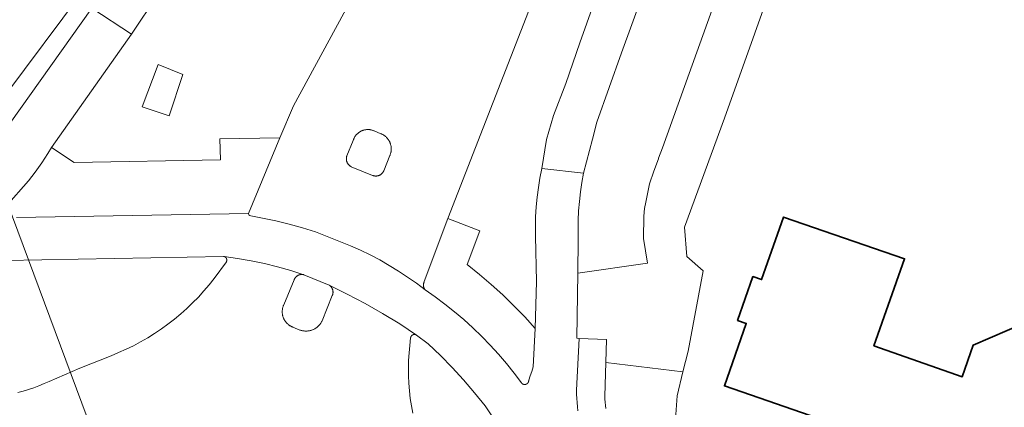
# Model space of a CAD drawing. Header units: metres. Extents: x 149984 to 156489, y 469398 to 478068.
# Tile 279 of 656: x 153608 to 153667, y 472523 to 472547. Entities that reach past the tile are written whole.
import ezdxf

# ---------------------------------------------------------------- set-up
doc = ezdxf.new("R2010")
doc.units = ezdxf.units.M
doc.header["$LTSCALE"] = 0.75
for name, color, linetype, lineweight in [('B-WE-GR-BEPLANTING_CULTUUR_HEESTERS-GV', 252, 'Continuous', 18), ('B-WE-KW-KUNSTWERK_DUIKER-G', 6, 'Continuous', 18), ('B-WE-OG-BEBOUWING-GV', 6, 'Continuous', 35), ('B-WE-OG-TERREIN_BEGROEID-GV', 252, 'Continuous', 18), ('B-WE-OG-TERREIN_ERF-GV', 252, 'Continuous', 18), ('B-WE-OG-TERREIN_OEVER-GV', 252, 'Continuous', 18), ('B-WE-VH-GESLOTENVERHARDING_ASFALT-GV', 252, 'Continuous', 18), ('B-WE-VH-GESLOTENVERHARDING_BETON-GV', 252, 'Continuous', 18), ('B-WE-VH-OPENVERHARDING_TEGEL-GV', 252, 'Continuous', 18)]:
    doc.layers.add(name, color=color, linetype=linetype, lineweight=lineweight)

msp = doc.modelspace()

# ---------------------------------------------------------------- linework, layer by layer
at = {"layer": 'B-WE-GR-BEPLANTING_CULTUUR_HEESTERS-GV', "flags": 128}
for points in [[(153650.37, 472550.41), (153647.829, 472543.336), (153646.24, 472538.91), (153646.001, 472538.289), (153645.993, 472538.268), (153645.71, 472537.53), (153645.45, 472536.78), (153645.243, 472535.685), (153645.17, 472535.3), (153645.12, 472534.85), (153645.107, 472533.521), (153645.343, 472532.044), (153641.179, 472531.448), (153641.126, 472527.579), (153641.268, 472527.558), (153642.896, 472527.509), (153642.856, 472526.131), (153647.453, 472525.589), (153647.76, 472526.82), (153648.66, 472531.601), (153647.686, 472532.437), (153647.551, 472534.195), (153649.921, 472540.687), (153666.499, 472587.068)], [(153646.964, 472522.22), (153647.097, 472524.157), (153647.453, 472525.589), (153642.856, 472526.131), (153642.799, 472524.138), (153642.805, 472523.954), (153642.817, 472523.769), (153642.835, 472523.586), (153642.86, 472523.403)]]:
    msp.add_lwpolyline(points, dxfattribs=at)
at = {"layer": 'B-WE-KW-KUNSTWERK_DUIKER-G', "flags": 128}
msp.add_lwpolyline([(153603.988, 472544.188), (153628.798, 472477.649)], dxfattribs=at)
at = {"layer": 'B-WE-OG-BEBOUWING-GV', "flags": 128}
msp.add_lwpolyline([(153658.827, 472527.132), (153660.662, 472532.316), (153653.45, 472534.796), (153652.14, 472531.07), (153651.62, 472531.249), (153650.705, 472528.646), (153651.225, 472528.467), (153649.918, 472524.746), (153656.063, 472522.632), (153655.621, 472521.369), (153662.239, 472519.092), (153675.657, 472525.568), (153677.969, 472532.184), (153671.827, 472534.278), (153669.662, 472527.927), (153667.793, 472528.484), (153664.754, 472527.175), (153664.093, 472525.288)], close=True, dxfattribs=at)
at = {"layer": 'B-WE-OG-TERREIN_BEGROEID-GV', "flags": 128}
for points in [[(153649.059, 472574.744), (153633.44, 472534.706), (153635.346, 472533.974), (153634.593, 472531.961), (153635.319, 472531.385), (153636.026, 472530.785), (153636.713, 472530.163), (153637.38, 472529.52), (153638.026, 472528.856), (153638.651, 472528.171), (153638.724, 472530.962), (153638.662, 472533.656), (153638.658, 472534.236), (153638.674, 472534.815), (153638.709, 472535.394), (153638.763, 472535.971), (153638.837, 472536.546), (153638.929, 472537.118), (153639.041, 472537.687), (153639.32, 472539.41), (153639.73, 472540.83), (153640.47, 472542.75), (153641.31, 472545.16), (153647.39, 472562.25)], [(153617.72, 472550.37), (153614.584, 472545.671), (153609.821, 472538.941), (153611.166, 472538.037), (153619.89, 472538.209), (153619.856, 472539.457), (153623.436, 472539.499), (153624.243, 472541.415), (153632.863, 472557.287)], [(153645.8, 472550.08), (153643.78, 472544.56), (153642.32, 472540.45), (153642.06, 472539.42), (153641.522, 472537.41), (153641.423, 472536.851), (153641.342, 472536.29), (153641.279, 472535.726), (153641.234, 472535.161), (153641.207, 472534.594), (153641.198, 472534.027), (153641.207, 472533.46), (153641.179, 472531.45), (153641.179, 472531.448), (153645.343, 472532.044), (153645.107, 472533.521), (153645.12, 472534.85), (153645.17, 472535.3), (153645.243, 472535.685), (153645.45, 472536.78), (153645.71, 472537.53), (153645.993, 472538.268), (153646.001, 472538.289), (153646.24, 472538.91), (153647.829, 472543.336), (153650.37, 472550.41)], [(153611.615, 472548.134), (153607.094, 472542.089), (153604.581, 472541.913), (153603.945, 472539.703), (153606.637, 472539.614), (153607.333, 472540.359), (153612.234, 472547.234)], [(153607.817, 472524.346), (153608.136, 472524.431), (153608.453, 472524.528), (153608.766, 472524.635), (153609.075, 472524.752), (153609.38, 472524.88), (153609.681, 472525.017), (153611.519, 472525.801), (153613.375, 472526.544), (153613.825, 472526.726), (153614.269, 472526.924), (153614.705, 472527.137), (153615.134, 472527.365), (153615.555, 472527.607), (153615.967, 472527.864), (153616.37, 472528.134), (153616.764, 472528.419), (153617.148, 472528.717), (153617.521, 472529.028), (153617.883, 472529.351), (153618.234, 472529.687), (153618.573, 472530.035), (153618.899, 472530.394), (153619.214, 472530.764), (153619.515, 472531.145), (153620.245, 472532.137), (153620.248, 472532.144), (153620.252, 472532.15), (153620.254, 472532.157), (153620.257, 472532.164), (153620.259, 472532.171), (153620.262, 472532.179), (153620.264, 472532.186), (153620.265, 472532.193), (153620.267, 472532.2), (153620.268, 472532.208), (153620.269, 472532.215), (153620.269, 472532.223), (153620.27, 472532.23), (153620.27, 472532.238), (153620.27, 472532.245), (153620.269, 472532.252), (153620.269, 472532.26), (153620.268, 472532.267), (153620.266, 472532.275), (153620.265, 472532.282), (153620.263, 472532.289), (153620.261, 472532.296), (153620.259, 472532.304), (153620.257, 472532.311), (153620.254, 472532.318), (153620.251, 472532.324), (153620.248, 472532.331), (153620.245, 472532.338), (153620.241, 472532.344), (153620.237, 472532.351), (153620.233, 472532.357), (153620.229, 472532.363), (153620.224, 472532.369), (153620.219, 472532.375), (153620.215, 472532.381), (153620.209, 472532.386), (153620.204, 472532.391), (153620.199, 472532.396), (153620.193, 472532.401), (153620.187, 472532.406), (153620.181, 472532.41), (153620.175, 472532.415), (153620.169, 472532.419), (153620.162, 472532.423), (153620.156, 472532.426), (153620.149, 472532.43), (153620.142, 472532.433), (153620.136, 472532.436), (153620.129, 472532.438), (153620.122, 472532.441), (153620.114, 472532.443), (153620.107, 472532.445), (153620.1, 472532.446), (153620.093, 472532.448), (153620.086, 472532.449), (153620.079, 472532.45), (153620.072, 472532.451), (153620.065, 472532.451), (153607.081, 472532.204)], [(153636.106, 472522.905), (153635.665, 472523.557), (153635.036, 472524.341), (153634.381, 472525.104), (153633.7, 472525.844), (153632.994, 472526.561), (153632.265, 472527.253), (153631.574, 472527.773), (153631.545, 472527.788), (153631.538, 472527.791), (153631.531, 472527.793), (153631.523, 472527.796), (153631.515, 472527.798), (153631.507, 472527.8), (153631.5, 472527.802), (153631.492, 472527.803), (153631.484, 472527.805), (153631.476, 472527.806), (153631.468, 472527.806), (153631.46, 472527.807), (153631.452, 472527.807), (153631.444, 472527.806), (153631.436, 472527.806), (153631.428, 472527.805), (153631.42, 472527.804), (153631.412, 472527.803), (153631.404, 472527.801), (153631.396, 472527.799), (153631.388, 472527.797), (153631.381, 472527.795), (153631.373, 472527.792), (153631.366, 472527.789), (153631.358, 472527.786), (153631.351, 472527.783), (153631.344, 472527.779), (153631.337, 472527.775), (153631.33, 472527.771), (153631.323, 472527.767), (153631.317, 472527.762), (153631.31, 472527.758), (153631.304, 472527.752), (153631.298, 472527.747), (153631.292, 472527.742), (153631.286, 472527.736), (153631.281, 472527.73), (153631.276, 472527.724), (153631.271, 472527.718), (153631.266, 472527.712), (153631.261, 472527.705), (153631.257, 472527.698), (153631.252, 472527.692), (153631.249, 472527.685), (153631.245, 472527.677), (153631.241, 472527.67), (153631.238, 472527.663), (153631.235, 472527.655), (153631.233, 472527.648), (153631.23, 472527.64), (153631.228, 472527.633), (153631.226, 472527.625), (153631.224, 472527.617), (153631.223, 472527.609), (153631.222, 472527.601), (153631.167, 472527.153), (153631.127, 472526.704), (153631.102, 472526.254), (153631.092, 472525.803), (153631.097, 472525.352), (153631.118, 472524.902), (153631.153, 472524.452), (153631.204, 472524.004), (153631.27, 472523.558), (153631.351, 472523.114)]]:
    msp.add_lwpolyline(points, dxfattribs=at)
for points in [[(153616.187, 472543.865), (153615.217, 472541.353), (153616.84, 472540.82), (153617.649, 472543.282)], [(153616.187, 472543.865), (153617.649, 472543.282), (153616.84, 472540.82), (153615.217, 472541.353)]]:
    msp.add_lwpolyline(points, close=True, dxfattribs=at)
at = {"layer": 'B-WE-OG-TERREIN_ERF-GV', "flags": 128}
msp.add_lwpolyline([(153666.499, 472587.068), (153649.921, 472540.687), (153647.551, 472534.195), (153647.686, 472532.437), (153648.66, 472531.601), (153647.76, 472526.82), (153647.453, 472525.589), (153647.097, 472524.157), (153646.964, 472522.22), (153646.964, 472521.067), (153647.453, 472519.95), (153649.094, 472518.657), (153651.233, 472517.863), (153674.276, 472509.982), (153675.98, 472514.68), (153678.12, 472520.75), (153688.66, 472550.4)], dxfattribs=at)
msp.add_lwpolyline([(153658.827, 472527.132), (153664.093, 472525.288), (153664.754, 472527.175), (153667.793, 472528.484), (153669.662, 472527.927), (153671.827, 472534.278), (153677.969, 472532.184), (153675.657, 472525.568), (153662.239, 472519.092), (153655.621, 472521.369), (153656.063, 472522.632), (153649.918, 472524.746), (153651.225, 472528.467), (153650.705, 472528.646), (153651.62, 472531.249), (153652.14, 472531.07), (153653.45, 472534.796), (153660.662, 472532.316)], close=True, dxfattribs=at)
at = {"layer": 'B-WE-OG-TERREIN_OEVER-GV', "flags": 128}
msp.add_lwpolyline([(153607.32, 472548.35), (153605.87, 472545.61), (153605.19, 472544.83), (153603.74, 472544.47), (153599.775, 472546.009), (153599.344, 472546.118), (153599.604, 472545.023), (153600.559, 472543.232), (153601.949, 472542.42), (153604.581, 472541.913), (153607.094, 472542.089), (153611.615, 472548.134)], dxfattribs=at)
at = {"layer": 'B-WE-VH-GESLOTENVERHARDING_ASFALT-GV', "flags": 128}
for points in [[(153636.42, 472612.25), (153633.4, 472603.07), (153620.03, 472564.7), (153616.66, 472555.43), (153614.5, 472550.83), (153612.234, 472547.234), (153614.584, 472545.671), (153617.72, 472550.37), (153619.57, 472554.51), (153622.56, 472562.71), (153639.41, 472611.23)], [(153632.863, 472557.287), (153624.243, 472541.415), (153623.436, 472539.499), (153621.563, 472535.012), (153621.605, 472534.88), (153622.405, 472534.737), (153623.201, 472534.569), (153623.99, 472534.375), (153624.773, 472534.155), (153625.549, 472533.911), (153627.647, 472533.088), (153628.237, 472532.825), (153628.819, 472532.542), (153629.39, 472532.24), (153629.952, 472531.92), (153630.503, 472531.582), (153631.042, 472531.226), (153631.57, 472530.853), (153632.085, 472530.462), (153632.075, 472530.475), (153632.066, 472530.487), (153632.058, 472530.501), (153632.049, 472530.514), (153632.042, 472530.528), (153632.035, 472530.542), (153632.028, 472530.556), (153632.021, 472530.57), (153632.016, 472530.585), (153632.01, 472530.6), (153632.006, 472530.615), (153632.001, 472530.63), (153631.998, 472530.645), (153631.995, 472530.661), (153631.992, 472530.676), (153631.99, 472530.692), (153631.988, 472530.708), (153631.987, 472530.723), (153631.987, 472530.739), (153631.987, 472530.755), (153631.987, 472530.771), (153631.989, 472530.786), (153631.99, 472530.802), (153631.992, 472530.818), (153631.995, 472530.833), (153631.998, 472530.849), (153632.002, 472530.864), (153632.007, 472530.879), (153632.012, 472530.894), (153632.017, 472530.909), (153632.023, 472530.923), (153632.029, 472530.938), (153632.036, 472530.952), (153633.44, 472534.706), (153649.059, 472574.744)], [(153647.39, 472562.25), (153641.31, 472545.16), (153640.47, 472542.75), (153639.73, 472540.83), (153639.32, 472539.41), (153639.041, 472537.687), (153641.522, 472537.41), (153642.06, 472539.42), (153642.32, 472540.45), (153643.78, 472544.56), (153645.8, 472550.08)], [(153607.122, 472535.434), (153608.455, 472536.94), (153608.854, 472537.472), (153609.237, 472538.015), (153609.604, 472538.57), (153609.821, 472538.941), (153614.584, 472545.671), (153612.234, 472547.234), (153607.333, 472540.359)], [(153641.196, 472523.254), (153641.163, 472523.502), (153641.139, 472523.75), (153641.124, 472523.999), (153641.117, 472524.248), (153641.118, 472524.498), (153641.268, 472527.558), (153641.126, 472527.579), (153641.179, 472531.448), (153641.179, 472531.45), (153641.207, 472533.46), (153641.198, 472534.027), (153641.207, 472534.594), (153641.234, 472535.161), (153641.279, 472535.726), (153641.342, 472536.29), (153641.423, 472536.851), (153641.522, 472537.41), (153639.041, 472537.687), (153638.929, 472537.118), (153638.837, 472536.546), (153638.763, 472535.971), (153638.709, 472535.394), (153638.674, 472534.815), (153638.658, 472534.236), (153638.662, 472533.656), (153638.724, 472530.962), (153638.651, 472528.171), (153638.521, 472525.881), (153638.441, 472525.612), (153638.353, 472525.346), (153638.259, 472525.082), (153638.259, 472525.074), (153638.259, 472525.065), (153638.259, 472525.057), (153638.258, 472525.048), (153638.258, 472525.04), (153638.256, 472525.032), (153638.255, 472525.023), (153638.253, 472525.015), (153638.251, 472525.007), (153638.249, 472524.999), (153638.246, 472524.991), (153638.243, 472524.983), (153638.24, 472524.975), (153638.237, 472524.968), (153638.233, 472524.96), (153638.229, 472524.953), (153638.225, 472524.945), (153638.221, 472524.938), (153638.216, 472524.931), (153638.211, 472524.924), (153638.206, 472524.918), (153638.2, 472524.911), (153638.195, 472524.905), (153638.189, 472524.899), (153638.183, 472524.893), (153638.177, 472524.888), (153638.17, 472524.882), (153638.164, 472524.877), (153638.157, 472524.872), (153638.15, 472524.867), (153638.143, 472524.863), (153638.135, 472524.859), (153638.128, 472524.855), (153638.121, 472524.851), (153638.113, 472524.848), (153638.105, 472524.844), (153638.097, 472524.841), (153638.089, 472524.839), (153638.081, 472524.836), (153638.073, 472524.834), (153638.065, 472524.833), (153638.056, 472524.831), (153638.048, 472524.83), (153638.04, 472524.829), (153638.031, 472524.828), (153638.023, 472524.828), (153638.015, 472524.828), (153638.006, 472524.828), (153637.998, 472524.829), (153637.989, 472524.83), (153637.981, 472524.831), (153637.973, 472524.832), (153637.965, 472524.834), (153637.956, 472524.836), (153637.948, 472524.838), (153637.94, 472524.841), (153637.932, 472524.844), (153637.925, 472524.847), (153637.917, 472524.85), (153637.909, 472524.854), (153637.902, 472524.858), (153637.895, 472524.862), (153637.887, 472524.866), (153637.88, 472524.871), (153637.874, 472524.876), (153637.867, 472524.881), (153637.861, 472524.886), (153637.854, 472524.892), (153637.848, 472524.898), (153637.842, 472524.904), (153637.837, 472524.91), (153637.831, 472524.916), (153637.826, 472524.923), (153637.39, 472525.507), (153636.935, 472526.077), (153636.462, 472526.631), (153635.971, 472527.17), (153635.463, 472527.693), (153634.938, 472528.199), (153634.397, 472528.688), (153633.841, 472529.16), (153633.27, 472529.613), (153632.684, 472530.047), (153632.085, 472530.462), (153631.57, 472530.853), (153631.042, 472531.226), (153630.503, 472531.582), (153629.952, 472531.92), (153629.39, 472532.24), (153628.819, 472532.542), (153628.237, 472532.825), (153627.647, 472533.088), (153625.549, 472533.911), (153624.773, 472534.155), (153623.99, 472534.375), (153623.201, 472534.569), (153622.405, 472534.737), (153621.605, 472534.88), (153621.563, 472535.012), (153607.741, 472534.758)], [(153607.081, 472532.204), (153620.065, 472532.451), (153620.072, 472532.451), (153620.079, 472532.45), (153620.086, 472532.449), (153620.093, 472532.448), (153620.1, 472532.446), (153620.107, 472532.445), (153620.913, 472532.334), (153621.714, 472532.196), (153622.51, 472532.029), (153623.299, 472531.835), (153624.082, 472531.614), (153624.856, 472531.365), (153626.367, 472530.74), (153627.445, 472530.213), (153628.505, 472529.652), (153629.548, 472529.058), (153630.571, 472528.431), (153631.574, 472527.773), (153632.265, 472527.253), (153632.994, 472526.561), (153633.7, 472525.844), (153634.381, 472525.104), (153635.036, 472524.341), (153635.665, 472523.557), (153636.106, 472522.905)], [(153631.351, 472523.114), (153631.27, 472523.558), (153631.204, 472524.004), (153631.153, 472524.452), (153631.118, 472524.902), (153631.097, 472525.352), (153631.092, 472525.803), (153631.102, 472526.254), (153631.127, 472526.704), (153631.167, 472527.153), (153631.222, 472527.601), (153631.223, 472527.609), (153631.224, 472527.617), (153631.226, 472527.625), (153631.228, 472527.633), (153631.23, 472527.64), (153631.233, 472527.648), (153631.235, 472527.655), (153631.238, 472527.663), (153631.241, 472527.67), (153631.245, 472527.677), (153631.249, 472527.685), (153631.252, 472527.692), (153631.257, 472527.698), (153631.261, 472527.705), (153631.266, 472527.712), (153631.271, 472527.718), (153631.276, 472527.724), (153631.281, 472527.73), (153631.286, 472527.736), (153631.292, 472527.742), (153631.298, 472527.747), (153631.304, 472527.752), (153631.31, 472527.758), (153631.317, 472527.762), (153631.323, 472527.767), (153631.33, 472527.771), (153631.337, 472527.775), (153631.344, 472527.779), (153631.351, 472527.783), (153631.358, 472527.786), (153631.366, 472527.789), (153631.373, 472527.792), (153631.381, 472527.795), (153631.388, 472527.797), (153631.396, 472527.799), (153631.404, 472527.801), (153631.412, 472527.803), (153631.42, 472527.804), (153631.428, 472527.805), (153631.436, 472527.806), (153631.444, 472527.806), (153631.452, 472527.807), (153631.46, 472527.807), (153631.468, 472527.806), (153631.476, 472527.806), (153631.484, 472527.805), (153631.492, 472527.803), (153631.5, 472527.802), (153631.507, 472527.8), (153631.515, 472527.798), (153631.523, 472527.796), (153631.531, 472527.793), (153631.538, 472527.791), (153631.545, 472527.788), (153631.574, 472527.773), (153630.571, 472528.431), (153629.548, 472529.058), (153628.505, 472529.652), (153627.445, 472530.213), (153626.367, 472530.74), (153626.382, 472530.731), (153626.396, 472530.721), (153626.409, 472530.711), (153626.423, 472530.7), (153626.435, 472530.689), (153626.448, 472530.677), (153626.46, 472530.665), (153626.472, 472530.653), (153626.483, 472530.64), (153626.494, 472530.627), (153626.504, 472530.613), (153626.514, 472530.599), (153626.523, 472530.585), (153626.532, 472530.57), (153626.54, 472530.555), (153626.548, 472530.54), (153626.555, 472530.524), (153626.562, 472530.509), (153626.568, 472530.493), (153626.574, 472530.477), (153626.579, 472530.46), (153626.583, 472530.444), (153626.587, 472530.427), (153626.59, 472530.41), (153626.593, 472530.393), (153626.595, 472530.376), (153626.597, 472530.359), (153626.598, 472530.342), (153626.598, 472530.325), (153626.598, 472530.308), (153626.597, 472530.291), (153626.595, 472530.274), (153626.593, 472530.257), (153626.591, 472530.24), (153626.587, 472530.223), (153626.584, 472530.207), (153626.579, 472530.19), (153626.574, 472530.174), (153626.569, 472530.158), (153626.563, 472530.142), (153626.556, 472530.126), (153625.945, 472528.615), (153625.929, 472528.582), (153625.912, 472528.551), (153625.894, 472528.519), (153625.874, 472528.489), (153625.854, 472528.458), (153625.832, 472528.429), (153625.81, 472528.401), (153625.787, 472528.373), (153625.763, 472528.346), (153625.737, 472528.32), (153625.711, 472528.295), (153625.684, 472528.27), (153625.657, 472528.247), (153625.628, 472528.224), (153625.599, 472528.203), (153625.569, 472528.182), (153625.538, 472528.163), (153625.507, 472528.145), (153625.475, 472528.128), (153625.443, 472528.111), (153625.41, 472528.096), (153625.376, 472528.082), (153625.342, 472528.07), (153625.308, 472528.058), (153625.273, 472528.048), (153625.238, 472528.039), (153625.203, 472528.031), (153625.167, 472528.024), (153625.131, 472528.018), (153625.095, 472528.014), (153625.059, 472528.011), (153625.023, 472528.009), (153624.987, 472528.008), (153624.95, 472528.009), (153624.914, 472528.011), (153624.878, 472528.014), (153624.842, 472528.018), (153624.806, 472528.024), (153624.771, 472528.031), (153624.735, 472528.039), (153624.7, 472528.048), (153624.665, 472528.058), (153624.631, 472528.07), (153624.214, 472528.242), (153624.183, 472528.254), (153624.152, 472528.267), (153624.122, 472528.281), (153624.092, 472528.296), (153624.062, 472528.313), (153624.034, 472528.33), (153624.005, 472528.348), (153623.978, 472528.367), (153623.951, 472528.387), (153623.925, 472528.408), (153623.9, 472528.43), (153623.875, 472528.453), (153623.851, 472528.476), (153623.828, 472528.501), (153623.806, 472528.526), (153623.785, 472528.552), (153623.764, 472528.578), (153623.745, 472528.605), (153623.726, 472528.633), (153623.709, 472528.662), (153623.692, 472528.691), (153623.677, 472528.721), (153623.662, 472528.751), (153623.649, 472528.782), (153623.636, 472528.813), (153623.625, 472528.844), (153623.615, 472528.876), (153623.606, 472528.908), (153623.598, 472528.941), (153623.591, 472528.974), (153623.585, 472529.007), (153623.58, 472529.04), (153623.577, 472529.073), (153623.574, 472529.107), (153623.573, 472529.14), (153623.573, 472529.174), (153623.574, 472529.207), (153623.576, 472529.24), (153623.58, 472529.274), (153623.584, 472529.307), (153623.59, 472529.34), (153623.597, 472529.373), (153623.605, 472529.405), (153623.614, 472529.438), (153623.624, 472529.47), (153623.635, 472529.501), (153623.648, 472529.532), (153623.661, 472529.563), (153624.281, 472531.056), (153624.287, 472531.072), (153624.294, 472531.088), (153624.301, 472531.103), (153624.308, 472531.118), (153624.317, 472531.133), (153624.325, 472531.148), (153624.334, 472531.162), (153624.344, 472531.176), (153624.354, 472531.19), (153624.365, 472531.203), (153624.376, 472531.216), (153624.388, 472531.228), (153624.4, 472531.241), (153624.412, 472531.252), (153624.425, 472531.263), (153624.438, 472531.274), (153624.451, 472531.284), (153624.465, 472531.294), (153624.48, 472531.304), (153624.494, 472531.312), (153624.509, 472531.321), (153624.524, 472531.329), (153624.54, 472531.336), (153624.555, 472531.343), (153624.571, 472531.349), (153624.587, 472531.354), (153624.603, 472531.359), (153624.62, 472531.364), (153624.636, 472531.368), (153624.653, 472531.371), (153624.67, 472531.374), (153624.687, 472531.376), (153624.704, 472531.377), (153624.721, 472531.378), (153624.738, 472531.379), (153624.755, 472531.379), (153624.772, 472531.378), (153624.789, 472531.376), (153624.806, 472531.374), (153624.822, 472531.372), (153624.839, 472531.369), (153624.856, 472531.365), (153624.082, 472531.614), (153623.299, 472531.835), (153622.51, 472532.029), (153621.714, 472532.196), (153620.913, 472532.334), (153620.107, 472532.445), (153620.114, 472532.443), (153620.122, 472532.441), (153620.129, 472532.438), (153620.136, 472532.436), (153620.142, 472532.433), (153620.149, 472532.43), (153620.156, 472532.426), (153620.162, 472532.423), (153620.169, 472532.419), (153620.175, 472532.415), (153620.181, 472532.41), (153620.187, 472532.406), (153620.193, 472532.401), (153620.199, 472532.396), (153620.204, 472532.391), (153620.209, 472532.386), (153620.215, 472532.381), (153620.219, 472532.375), (153620.224, 472532.369), (153620.229, 472532.363), (153620.233, 472532.357), (153620.237, 472532.351), (153620.241, 472532.344), (153620.245, 472532.338), (153620.248, 472532.331), (153620.251, 472532.324), (153620.254, 472532.318), (153620.257, 472532.311), (153620.259, 472532.304), (153620.261, 472532.296), (153620.263, 472532.289), (153620.265, 472532.282), (153620.266, 472532.275), (153620.268, 472532.267), (153620.269, 472532.26), (153620.269, 472532.252), (153620.27, 472532.245), (153620.27, 472532.238), (153620.27, 472532.23), (153620.269, 472532.223), (153620.269, 472532.215), (153620.268, 472532.208), (153620.267, 472532.2), (153620.265, 472532.193), (153620.264, 472532.186), (153620.262, 472532.179), (153620.259, 472532.171), (153620.257, 472532.164), (153620.254, 472532.157), (153620.252, 472532.15), (153620.248, 472532.144), (153620.245, 472532.137), (153619.515, 472531.145), (153619.214, 472530.764), (153618.899, 472530.394), (153618.573, 472530.035), (153618.234, 472529.687), (153617.883, 472529.351), (153617.521, 472529.028), (153617.148, 472528.717), (153616.764, 472528.419), (153616.37, 472528.134), (153615.967, 472527.864), (153615.555, 472527.607), (153615.134, 472527.365), (153614.705, 472527.137), (153614.269, 472526.924), (153613.825, 472526.726), (153613.375, 472526.544), (153611.519, 472525.801), (153609.681, 472525.017), (153609.38, 472524.88), (153609.075, 472524.752), (153608.766, 472524.635), (153608.453, 472524.528), (153608.136, 472524.431), (153607.817, 472524.346)]]:
    msp.add_lwpolyline(points, dxfattribs=at)
msp.add_lwpolyline([(153628.909, 472539.971), (153628.94, 472539.963), (153628.971, 472539.953), (153629.001, 472539.942), (153629.031, 472539.931), (153629.06, 472539.918), (153629.448, 472539.755), (153629.479, 472539.742), (153629.509, 472539.729), (153629.539, 472539.714), (153629.569, 472539.698), (153629.598, 472539.681), (153629.626, 472539.664), (153629.654, 472539.645), (153629.681, 472539.625), (153629.707, 472539.605), (153629.733, 472539.583), (153629.758, 472539.561), (153629.782, 472539.538), (153629.805, 472539.514), (153629.828, 472539.489), (153629.849, 472539.464), (153629.87, 472539.437), (153629.89, 472539.41), (153629.909, 472539.383), (153629.927, 472539.355), (153629.944, 472539.326), (153629.96, 472539.296), (153629.975, 472539.266), (153629.988, 472539.236), (153630.001, 472539.205), (153630.013, 472539.174), (153630.024, 472539.142), (153630.033, 472539.11), (153630.042, 472539.078), (153630.049, 472539.045), (153630.055, 472539.012), (153630.061, 472538.979), (153630.065, 472538.946), (153630.067, 472538.913), (153630.069, 472538.879), (153630.07, 472538.846), (153630.069, 472538.813), (153630.067, 472538.779), (153630.064, 472538.746), (153630.06, 472538.713), (153630.055, 472538.68), (153630.049, 472538.647), (153630.042, 472538.614), (153630.033, 472538.582), (153630.023, 472538.55), (153630.013, 472538.518), (153630.001, 472538.487), (153629.988, 472538.456), (153629.618, 472537.538), (153629.611, 472537.522), (153629.603, 472537.506), (153629.594, 472537.491), (153629.585, 472537.475), (153629.576, 472537.46), (153629.566, 472537.446), (153629.555, 472537.432), (153629.544, 472537.418), (153629.533, 472537.404), (153629.521, 472537.391), (153629.508, 472537.379), (153629.495, 472537.367), (153629.482, 472537.355), (153629.468, 472537.344), (153629.454, 472537.333), (153629.44, 472537.323), (153629.425, 472537.313), (153629.41, 472537.304), (153629.395, 472537.295), (153629.379, 472537.287), (153629.363, 472537.28), (153629.347, 472537.273), (153629.33, 472537.266), (153629.314, 472537.26), (153629.297, 472537.255), (153629.28, 472537.25), (153629.263, 472537.246), (153629.245, 472537.243), (153629.228, 472537.24), (153629.21, 472537.238), (153629.193, 472537.236), (153629.175, 472537.235), (153629.157, 472537.234), (153629.14, 472537.235), (153629.122, 472537.235), (153629.104, 472537.237), (153629.087, 472537.239), (153629.069, 472537.242), (153629.052, 472537.245), (153629.035, 472537.249), (153629.018, 472537.253), (153629.001, 472537.258), (153628.984, 472537.264), (153628.967, 472537.27), (153628.951, 472537.277), (153627.687, 472537.791), (153627.671, 472537.799), (153627.655, 472537.808), (153627.64, 472537.817), (153627.625, 472537.826), (153627.61, 472537.837), (153627.596, 472537.847), (153627.582, 472537.858), (153627.568, 472537.87), (153627.555, 472537.882), (153627.542, 472537.895), (153627.53, 472537.908), (153627.518, 472537.921), (153627.507, 472537.935), (153627.496, 472537.949), (153627.486, 472537.964), (153627.476, 472537.979), (153627.466, 472537.994), (153627.458, 472538.009), (153627.449, 472538.025), (153627.442, 472538.041), (153627.434, 472538.058), (153627.428, 472538.075), (153627.422, 472538.091), (153627.416, 472538.108), (153627.411, 472538.126), (153627.407, 472538.143), (153627.404, 472538.161), (153627.401, 472538.178), (153627.398, 472538.196), (153627.396, 472538.214), (153627.395, 472538.232), (153627.395, 472538.249), (153627.395, 472538.267), (153627.395, 472538.285), (153627.397, 472538.303), (153627.399, 472538.321), (153627.401, 472538.339), (153627.404, 472538.356), (153627.408, 472538.374), (153627.412, 472538.391), (153627.417, 472538.408), (153627.423, 472538.425), (153627.429, 472538.442), (153627.797, 472539.349), (153627.807, 472539.379), (153627.818, 472539.409), (153627.83, 472539.439), (153627.843, 472539.468), (153627.857, 472539.497), (153627.872, 472539.525), (153627.888, 472539.553), (153627.905, 472539.58), (153627.923, 472539.607), (153627.941, 472539.633), (153627.961, 472539.658), (153627.982, 472539.682), (153628.003, 472539.706), (153628.025, 472539.729), (153628.048, 472539.751), (153628.072, 472539.773), (153628.096, 472539.794), (153628.121, 472539.813), (153628.147, 472539.832), (153628.174, 472539.85), (153628.201, 472539.867), (153628.228, 472539.883), (153628.257, 472539.898), (153628.285, 472539.913), (153628.314, 472539.926), (153628.344, 472539.938), (153628.374, 472539.949), (153628.404, 472539.959), (153628.435, 472539.968), (153628.466, 472539.976), (153628.497, 472539.983), (153628.529, 472539.988), (153628.56, 472539.993), (153628.592, 472539.997), (153628.624, 472539.999), (153628.656, 472540), (153628.688, 472540.001), (153628.72, 472540), (153628.752, 472539.998), (153628.784, 472539.995), (153628.815, 472539.99), (153628.847, 472539.985), (153628.878, 472539.979)], close=True, dxfattribs=at)
at = {"layer": 'B-WE-VH-GESLOTENVERHARDING_BETON-GV', "flags": 128}
for points in [[(153629.87, 472539.437), (153629.849, 472539.464), (153629.828, 472539.489), (153629.805, 472539.514), (153629.782, 472539.538), (153629.758, 472539.561), (153629.733, 472539.583), (153629.707, 472539.605), (153629.681, 472539.625), (153629.654, 472539.645), (153629.626, 472539.664), (153629.598, 472539.681), (153629.569, 472539.698), (153629.539, 472539.714), (153629.509, 472539.729), (153629.479, 472539.742), (153629.448, 472539.755), (153629.06, 472539.918), (153629.031, 472539.931), (153629.001, 472539.942), (153628.971, 472539.953), (153628.94, 472539.963), (153628.909, 472539.971), (153628.878, 472539.979), (153628.847, 472539.985), (153628.815, 472539.99), (153628.784, 472539.995), (153628.752, 472539.998), (153628.72, 472540), (153628.688, 472540.001), (153628.656, 472540), (153628.624, 472539.999), (153628.592, 472539.997), (153628.56, 472539.993), (153628.529, 472539.988), (153628.497, 472539.983), (153628.466, 472539.976), (153628.435, 472539.968), (153628.404, 472539.959), (153628.374, 472539.949), (153628.344, 472539.938), (153628.314, 472539.926), (153628.285, 472539.913), (153628.257, 472539.898), (153628.228, 472539.883), (153628.201, 472539.867), (153628.174, 472539.85), (153628.147, 472539.832), (153628.121, 472539.813), (153628.096, 472539.794), (153628.072, 472539.773), (153628.048, 472539.751), (153628.025, 472539.729), (153628.003, 472539.706), (153627.982, 472539.682), (153627.961, 472539.658), (153627.941, 472539.633), (153627.923, 472539.607), (153627.905, 472539.58), (153627.888, 472539.553), (153627.872, 472539.525), (153627.857, 472539.497), (153627.843, 472539.468), (153627.83, 472539.439), (153627.818, 472539.409), (153627.807, 472539.379), (153627.797, 472539.349), (153627.429, 472538.442), (153627.423, 472538.425), (153627.417, 472538.408), (153627.412, 472538.391), (153627.408, 472538.374), (153627.404, 472538.356), (153627.401, 472538.339), (153627.399, 472538.321), (153627.397, 472538.303), (153627.395, 472538.285), (153627.395, 472538.267), (153627.395, 472538.249), (153627.395, 472538.232), (153627.396, 472538.214), (153627.398, 472538.196), (153627.401, 472538.178), (153627.404, 472538.161), (153627.407, 472538.143), (153627.411, 472538.126), (153627.416, 472538.108), (153627.422, 472538.091), (153627.428, 472538.075), (153627.434, 472538.058), (153627.442, 472538.041), (153627.449, 472538.025), (153627.458, 472538.009), (153627.466, 472537.994), (153627.476, 472537.979), (153627.486, 472537.964), (153627.496, 472537.949), (153627.507, 472537.935), (153627.518, 472537.921), (153627.53, 472537.908), (153627.542, 472537.895), (153627.555, 472537.882), (153627.568, 472537.87), (153627.582, 472537.858), (153627.596, 472537.847), (153627.61, 472537.837), (153627.625, 472537.826), (153627.64, 472537.817), (153627.655, 472537.808), (153627.671, 472537.799), (153627.687, 472537.791), (153628.951, 472537.277), (153628.967, 472537.27), (153628.984, 472537.264), (153629.001, 472537.258), (153629.018, 472537.253), (153629.035, 472537.249), (153629.052, 472537.245), (153629.069, 472537.242), (153629.087, 472537.239), (153629.104, 472537.237), (153629.122, 472537.235), (153629.14, 472537.235), (153629.157, 472537.234), (153629.175, 472537.235), (153629.193, 472537.236), (153629.21, 472537.238), (153629.228, 472537.24), (153629.245, 472537.243), (153629.263, 472537.246), (153629.28, 472537.25), (153629.297, 472537.255), (153629.314, 472537.26), (153629.33, 472537.266), (153629.347, 472537.273), (153629.363, 472537.28), (153629.379, 472537.287), (153629.395, 472537.295), (153629.41, 472537.304), (153629.425, 472537.313), (153629.44, 472537.323), (153629.454, 472537.333), (153629.468, 472537.344), (153629.482, 472537.355), (153629.495, 472537.367), (153629.508, 472537.379), (153629.521, 472537.391), (153629.533, 472537.404), (153629.544, 472537.418), (153629.555, 472537.432), (153629.566, 472537.446), (153629.576, 472537.46), (153629.585, 472537.475), (153629.594, 472537.491), (153629.603, 472537.506), (153629.611, 472537.522), (153629.618, 472537.538), (153629.988, 472538.456), (153630.001, 472538.487), (153630.013, 472538.518), (153630.023, 472538.55), (153630.033, 472538.582), (153630.042, 472538.614), (153630.049, 472538.647), (153630.055, 472538.68), (153630.06, 472538.713), (153630.064, 472538.746), (153630.067, 472538.779), (153630.069, 472538.813), (153630.07, 472538.846), (153630.069, 472538.879), (153630.067, 472538.913), (153630.065, 472538.946), (153630.061, 472538.979), (153630.055, 472539.012), (153630.049, 472539.045), (153630.042, 472539.078), (153630.033, 472539.11), (153630.024, 472539.142), (153630.013, 472539.174), (153630.001, 472539.205), (153629.988, 472539.236), (153629.975, 472539.266), (153629.96, 472539.296), (153629.944, 472539.326), (153629.927, 472539.355), (153629.909, 472539.383), (153629.89, 472539.41)], [(153624.856, 472531.365), (153624.839, 472531.369), (153624.822, 472531.372), (153624.806, 472531.374), (153624.789, 472531.376), (153624.772, 472531.378), (153624.755, 472531.379), (153624.738, 472531.379), (153624.721, 472531.378), (153624.704, 472531.377), (153624.687, 472531.376), (153624.67, 472531.374), (153624.653, 472531.371), (153624.636, 472531.368), (153624.62, 472531.364), (153624.603, 472531.359), (153624.587, 472531.354), (153624.571, 472531.349), (153624.555, 472531.343), (153624.54, 472531.336), (153624.524, 472531.329), (153624.509, 472531.321), (153624.494, 472531.312), (153624.48, 472531.304), (153624.465, 472531.294), (153624.451, 472531.284), (153624.438, 472531.274), (153624.425, 472531.263), (153624.412, 472531.252), (153624.4, 472531.241), (153624.388, 472531.228), (153624.376, 472531.216), (153624.365, 472531.203), (153624.354, 472531.19), (153624.344, 472531.176), (153624.334, 472531.162), (153624.325, 472531.148), (153624.317, 472531.133), (153624.308, 472531.118), (153624.301, 472531.103), (153624.294, 472531.088), (153624.287, 472531.072), (153624.281, 472531.056), (153623.661, 472529.563), (153623.648, 472529.532), (153623.635, 472529.501), (153623.624, 472529.47), (153623.614, 472529.438), (153623.605, 472529.405), (153623.597, 472529.373), (153623.59, 472529.34), (153623.584, 472529.307), (153623.58, 472529.274), (153623.576, 472529.24), (153623.574, 472529.207), (153623.573, 472529.174), (153623.573, 472529.14), (153623.574, 472529.107), (153623.577, 472529.073), (153623.58, 472529.04), (153623.585, 472529.007), (153623.591, 472528.974), (153623.598, 472528.941), (153623.606, 472528.908), (153623.615, 472528.876), (153623.625, 472528.844), (153623.636, 472528.813), (153623.649, 472528.782), (153623.662, 472528.751), (153623.677, 472528.721), (153623.692, 472528.691), (153623.709, 472528.662), (153623.726, 472528.633), (153623.745, 472528.605), (153623.764, 472528.578), (153623.785, 472528.552), (153623.806, 472528.526), (153623.828, 472528.501), (153623.851, 472528.476), (153623.875, 472528.453), (153623.9, 472528.43), (153623.925, 472528.408), (153623.951, 472528.387), (153623.978, 472528.367), (153624.005, 472528.348), (153624.034, 472528.33), (153624.062, 472528.313), (153624.092, 472528.296), (153624.122, 472528.281), (153624.152, 472528.267), (153624.183, 472528.254), (153624.214, 472528.242), (153624.631, 472528.07), (153624.665, 472528.058), (153624.7, 472528.048), (153624.735, 472528.039), (153624.771, 472528.031), (153624.806, 472528.024), (153624.842, 472528.018), (153624.878, 472528.014), (153624.914, 472528.011), (153624.95, 472528.009), (153624.987, 472528.008), (153625.023, 472528.009), (153625.059, 472528.011), (153625.095, 472528.014), (153625.131, 472528.018), (153625.167, 472528.024), (153625.203, 472528.031), (153625.238, 472528.039), (153625.273, 472528.048), (153625.308, 472528.058), (153625.342, 472528.07), (153625.376, 472528.082), (153625.41, 472528.096), (153625.443, 472528.111), (153625.475, 472528.128), (153625.507, 472528.145), (153625.538, 472528.163), (153625.569, 472528.182), (153625.599, 472528.203), (153625.628, 472528.224), (153625.657, 472528.247), (153625.684, 472528.27), (153625.711, 472528.295), (153625.737, 472528.32), (153625.763, 472528.346), (153625.787, 472528.373), (153625.81, 472528.401), (153625.832, 472528.429), (153625.854, 472528.458), (153625.874, 472528.489), (153625.894, 472528.519), (153625.912, 472528.551), (153625.929, 472528.582), (153625.945, 472528.615), (153626.556, 472530.126), (153626.563, 472530.142), (153626.569, 472530.158), (153626.574, 472530.174), (153626.579, 472530.19), (153626.584, 472530.207), (153626.587, 472530.223), (153626.591, 472530.24), (153626.593, 472530.257), (153626.595, 472530.274), (153626.597, 472530.291), (153626.598, 472530.308), (153626.598, 472530.325), (153626.598, 472530.342), (153626.597, 472530.359), (153626.595, 472530.376), (153626.593, 472530.393), (153626.59, 472530.41), (153626.587, 472530.427), (153626.583, 472530.444), (153626.579, 472530.46), (153626.574, 472530.477), (153626.568, 472530.493), (153626.562, 472530.509), (153626.555, 472530.524), (153626.548, 472530.54), (153626.54, 472530.555), (153626.532, 472530.57), (153626.523, 472530.585), (153626.514, 472530.599), (153626.504, 472530.613), (153626.494, 472530.627), (153626.483, 472530.64), (153626.472, 472530.653), (153626.46, 472530.665), (153626.448, 472530.677), (153626.435, 472530.689), (153626.423, 472530.7), (153626.409, 472530.711), (153626.396, 472530.721), (153626.382, 472530.731), (153626.367, 472530.74)]]:
    msp.add_lwpolyline(points, close=True, dxfattribs=at)
at = {"layer": 'B-WE-VH-OPENVERHARDING_TEGEL-GV', "flags": 128}
for points in [[(153607.741, 472534.758), (153621.563, 472535.012), (153623.436, 472539.499), (153619.856, 472539.457), (153619.89, 472538.209), (153611.166, 472538.037), (153609.821, 472538.941), (153609.604, 472538.57), (153609.237, 472538.015), (153608.854, 472537.472), (153608.455, 472536.94), (153607.122, 472535.434)], [(153642.86, 472523.403), (153642.835, 472523.586), (153642.817, 472523.769), (153642.805, 472523.954), (153642.799, 472524.138), (153642.856, 472526.131), (153642.896, 472527.509), (153641.268, 472527.558), (153641.118, 472524.498), (153641.117, 472524.248), (153641.124, 472523.999), (153641.139, 472523.75), (153641.163, 472523.502), (153641.196, 472523.254)]]:
    msp.add_lwpolyline(points, dxfattribs=at)
msp.add_lwpolyline([(153633.44, 472534.706), (153632.036, 472530.952), (153632.029, 472530.938), (153632.023, 472530.923), (153632.017, 472530.909), (153632.012, 472530.894), (153632.007, 472530.879), (153632.002, 472530.864), (153631.998, 472530.849), (153631.995, 472530.833), (153631.992, 472530.818), (153631.99, 472530.802), (153631.989, 472530.786), (153631.987, 472530.771), (153631.987, 472530.755), (153631.987, 472530.739), (153631.987, 472530.723), (153631.988, 472530.708), (153631.99, 472530.692), (153631.992, 472530.676), (153631.995, 472530.661), (153631.998, 472530.645), (153632.001, 472530.63), (153632.006, 472530.615), (153632.01, 472530.6), (153632.016, 472530.585), (153632.021, 472530.57), (153632.028, 472530.556), (153632.035, 472530.542), (153632.042, 472530.528), (153632.049, 472530.514), (153632.058, 472530.501), (153632.066, 472530.487), (153632.075, 472530.475), (153632.085, 472530.462), (153632.684, 472530.047), (153633.27, 472529.613), (153633.841, 472529.16), (153634.397, 472528.688), (153634.938, 472528.199), (153635.463, 472527.693), (153635.971, 472527.17), (153636.462, 472526.631), (153636.935, 472526.077), (153637.39, 472525.507), (153637.826, 472524.923), (153637.831, 472524.916), (153637.837, 472524.91), (153637.842, 472524.904), (153637.848, 472524.898), (153637.854, 472524.892), (153637.861, 472524.886), (153637.867, 472524.881), (153637.874, 472524.876), (153637.88, 472524.871), (153637.887, 472524.866), (153637.895, 472524.862), (153637.902, 472524.858), (153637.909, 472524.854), (153637.917, 472524.85), (153637.925, 472524.847), (153637.932, 472524.844), (153637.94, 472524.841), (153637.948, 472524.838), (153637.956, 472524.836), (153637.965, 472524.834), (153637.973, 472524.832), (153637.981, 472524.831), (153637.989, 472524.83), (153637.998, 472524.829), (153638.006, 472524.828), (153638.015, 472524.828), (153638.023, 472524.828), (153638.031, 472524.828), (153638.04, 472524.829), (153638.048, 472524.83), (153638.056, 472524.831), (153638.065, 472524.833), (153638.073, 472524.834), (153638.081, 472524.836), (153638.089, 472524.839), (153638.097, 472524.841), (153638.105, 472524.844), (153638.113, 472524.848), (153638.121, 472524.851), (153638.128, 472524.855), (153638.135, 472524.859), (153638.143, 472524.863), (153638.15, 472524.867), (153638.157, 472524.872), (153638.164, 472524.877), (153638.17, 472524.882), (153638.177, 472524.888), (153638.183, 472524.893), (153638.189, 472524.899), (153638.195, 472524.905), (153638.2, 472524.911), (153638.206, 472524.918), (153638.211, 472524.924), (153638.216, 472524.931), (153638.221, 472524.938), (153638.225, 472524.945), (153638.229, 472524.953), (153638.233, 472524.96), (153638.237, 472524.968), (153638.24, 472524.975), (153638.243, 472524.983), (153638.246, 472524.991), (153638.249, 472524.999), (153638.251, 472525.007), (153638.253, 472525.015), (153638.255, 472525.023), (153638.256, 472525.032), (153638.258, 472525.04), (153638.258, 472525.048), (153638.259, 472525.057), (153638.259, 472525.065), (153638.259, 472525.074), (153638.259, 472525.082), (153638.353, 472525.346), (153638.441, 472525.612), (153638.521, 472525.881), (153638.651, 472528.171), (153638.026, 472528.856), (153637.38, 472529.52), (153636.713, 472530.163), (153636.026, 472530.785), (153635.319, 472531.385), (153634.593, 472531.961), (153635.346, 472533.974)], close=True, dxfattribs=at)

doc.saveas('drawing.dxf')
